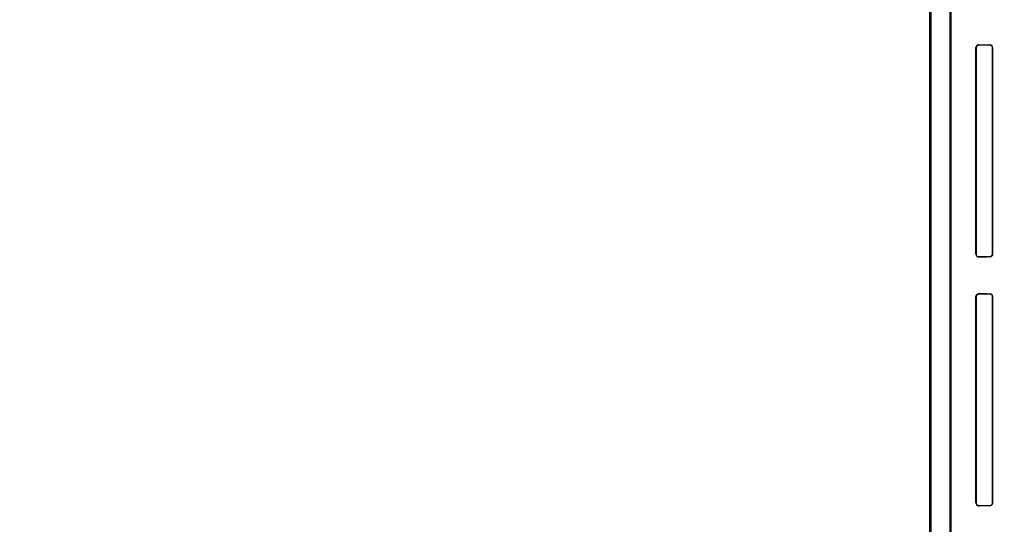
# Model space of a CAD drawing. Header units: millimetres. Extents: x 0 to 297, y 0 to 210.
# Tile 351 of 438: x 241.311 to 242.142, y 157.459 to 157.885. Entities that reach past the tile are written whole.
import ezdxf

# ---------------------------------------------------------------- set-up
doc = ezdxf.new("R2010")
doc.units = ezdxf.units.MM
doc.header["$LTSCALE"] = 16.335
doc.layers.get('0').update_dxf_attribs({"linetype": 'CONTINUOUS'})
for name, color, linetype in [('AXES_REF', 7, 'CONTINUOUS'), ('INTFCLR_1', 7, 'CONTINUOUS'), ('INTFCLR_72935', 7, 'CONTINUOUS')]:
    doc.layers.add(name, color=color, linetype=linetype)

msp = doc.modelspace()

# ---------------------------------------------------------------- linework, layer by layer
at = {"color": 7, "linetype": 'Continuous'}
for radius in [5.8175, 5.817, 5.77975]:
    msp.add_circle((241.49791, 154.83398), radius, dxfattribs=at)
msp.add_arc((241.49791, 154.83398), 5.76, 278.277129, 261.722871, dxfattribs=at)
at = {"layer": 'AXES_REF', "color": 9, "linetype": 'Continuous'}
msp.add_circle((241.49791, 154.83398), 3.55715, dxfattribs=at)
at = {"layer": 'AXES_REF', "color": 7, "linetype": 'Continuous'}
msp.add_arc((241.49791, 154.83398), 5.892, 113.082666, 66.917334, dxfattribs=at)
at = {"layer": 'AXES_REF', "color": 9, "linetype": 'Continuous'}
msp.add_arc((241.49791, 154.83398), 5.30671, 94.41181, 85.58819, dxfattribs=at)
at = {"layer": 'INTFCLR_1', "color": 6, "linetype": 'Continuous'}
for p, q in [((242.07915, 156.93397), (242.07915, 158.53597)), ((242.08021, 156.93397), (242.08021, 158.53598)), ((242.09609, 157.97652), (242.09609, 157.25342)), ((242.09715, 157.25342), (242.09715, 157.97652)), ((242.11797, 157.86097), (242.11797, 157.68697)), ((242.11812, 157.86097), (242.11812, 157.68697)), ((242.13195, 157.68697), (242.13195, 157.86097)), ((242.13208, 157.68697), (242.13208, 157.86097)), ((242.11797, 157.65097), (242.11797, 157.47697)), ((242.11812, 157.65097), (242.11812, 157.47697)), ((242.13195, 157.47697), (242.13195, 157.65097)), ((242.13208, 157.47697), (242.13208, 157.65097))]:
    msp.add_line(p, q, dxfattribs=at)
at = {"layer": 'INTFCLR_1', "color": 9, "linetype": 'Continuous'}
for p, q in [((242.11797, 157.86097), (242.11812, 157.86097)), ((242.12058, 157.86341), (242.12058, 157.86356)), ((242.12958, 157.86349), (242.12958, 157.86336)), ((242.13195, 157.86097), (242.13208, 157.86097)), ((242.11812, 157.68697), (242.11797, 157.68697)), ((242.12058, 157.68438), (242.12058, 157.68453)), ((242.12958, 157.68458), (242.12958, 157.68445)), ((242.13208, 157.68697), (242.13195, 157.68697)), ((242.11797, 157.65097), (242.11812, 157.65097)), ((242.12058, 157.65341), (242.12058, 157.65356)), ((242.12958, 157.65349), (242.12958, 157.65336)), ((242.13195, 157.65097), (242.13208, 157.65097)), ((242.11812, 157.47697), (242.11797, 157.47697)), ((242.12058, 157.47438), (242.12058, 157.47453)), ((242.12958, 157.47458), (242.12958, 157.47445)), ((242.13208, 157.47697), (242.13195, 157.47697))]:
    msp.add_line(p, q, dxfattribs=at)
at = {"layer": 'INTFCLR_1', "color": 7, "linetype": 'Continuous'}
for p, q in [((242.12058, 157.86341), (242.11984, 157.8633)), ((242.11984, 157.68464), (242.12058, 157.68453)), ((242.12058, 157.65341), (242.11984, 157.6533)), ((242.11984, 157.47464), (242.12058, 157.47453))]:
    msp.add_line(p, q, dxfattribs=at)
at = {"layer": 'INTFCLR_1', "color": 6, "linetype": 'Continuous'}
for centre, major_axis, start_param, end_param in [((242.41008, 157.86397), (0.31293, 0), -2.752157, -2.682293), ((242.41008, 157.86397), (0.33093, 0), -2.635828, -2.582258), ((242.41008, 157.68397), (0.33093, 0), 2.582258, 2.635828), ((242.41008, 157.68397), (0.31293, 0), 2.682293, 2.752157), ((242.41008, 157.65397), (0.31293, 0), -2.752157, -2.682293), ((242.41008, 157.65397), (0.33093, 0), -2.635828, -2.582258), ((242.41008, 157.47397), (0.33093, 0), 2.582258, 2.635828), ((242.41008, 157.47397), (0.31293, 0), 2.682293, 2.752157)]:
    msp.add_ellipse(centre, major_axis=major_axis, ratio=0.003491, start_param=start_param, end_param=end_param, dxfattribs=at)
for points, knots in [([(242.12058, 157.86356), (242.12007, 157.86356), (242.11872, 157.86319), (242.11797, 157.86178), (242.11797, 157.86097)], [0, 0, 0, 0, 0.383558, 1, 1, 1, 1]), ([(242.13208, 157.86097), (242.13208, 157.86146), (242.13171, 157.86276), (242.13036, 157.86348), (242.12958, 157.86349)], [0, 0, 0, 0, 0.386747, 1, 1, 1, 1]), ([(242.13195, 157.86097), (242.13195, 157.86144), (242.1316, 157.86268), (242.13032, 157.86335), (242.12958, 157.86336)], [0, 0, 0, 0, 0.387786, 1, 1, 1, 1]), ([(242.11797, 157.68697), (242.11797, 157.68648), (242.11834, 157.68513), (242.11975, 157.68438), (242.12058, 157.68438)], [0, 0, 0, 0, 0.37192, 1, 1, 1, 1]), ([(242.12958, 157.68458), (242.13004, 157.68459), (242.13128, 157.68494), (242.13195, 157.68623), (242.13195, 157.68697)], [0, 0, 0, 0, 0.38412, 1, 1, 1, 1]), ([(242.13208, 157.68697), (242.13208, 157.68648), (242.13171, 157.68518), (242.13036, 157.68446), (242.12958, 157.68445)], [0, 0, 0, 0, 0.386723, 1, 1, 1, 1]), ([(242.12058, 157.65356), (242.12007, 157.65356), (242.11872, 157.65319), (242.11797, 157.65178), (242.11797, 157.65097)], [0, 0, 0, 0, 0.383559, 1, 1, 1, 1]), ([(242.13208, 157.65097), (242.13208, 157.65146), (242.13171, 157.65276), (242.13036, 157.65348), (242.12958, 157.65349)], [0, 0, 0, 0, 0.386747, 1, 1, 1, 1]), ([(242.13195, 157.65097), (242.13195, 157.65144), (242.1316, 157.65268), (242.13032, 157.65335), (242.12958, 157.65336)], [0, 0, 0, 0, 0.387786, 1, 1, 1, 1]), ([(242.11797, 157.47697), (242.11797, 157.47648), (242.11834, 157.47513), (242.11975, 157.47438), (242.12058, 157.47438)], [0, 0, 0, 0, 0.37192, 1, 1, 1, 1]), ([(242.12958, 157.47458), (242.13004, 157.47459), (242.13128, 157.47494), (242.13195, 157.47623), (242.13195, 157.47697)], [0, 0, 0, 0, 0.38412, 1, 1, 1, 1]), ([(242.13208, 157.47697), (242.13208, 157.47648), (242.13171, 157.47518), (242.13036, 157.47446), (242.12958, 157.47445)], [0, 0, 0, 0, 0.386723, 1, 1, 1, 1])]:
    msp.add_open_spline(points, degree=3, knots=knots, dxfattribs=at)
at = {"layer": 'INTFCLR_1', "color": 7, "linetype": 'Continuous'}
for points, knots in [([(242.12058, 157.86341), (242.12009, 157.86341), (242.11881, 157.86305), (242.11812, 157.86172), (242.11812, 157.86097)], [0, 0, 0, 0, 0.39538, 1, 1, 1, 1]), ([(242.11984, 157.8633), (242.11941, 157.86317), (242.11851, 157.86259), (242.11812, 157.86153), (242.11812, 157.86097)], [0, 0, 0, 0, 0.445547, 1, 1, 1, 1]), ([(242.11812, 157.68697), (242.11812, 157.68646), (242.11851, 157.68518), (242.11984, 157.68453), (242.12058, 157.68453)], [0, 0, 0, 0, 0.405329, 1, 1, 1, 1]), ([(242.12058, 157.65341), (242.12009, 157.65341), (242.11881, 157.65305), (242.11812, 157.65172), (242.11812, 157.65097)], [0, 0, 0, 0, 0.395381, 1, 1, 1, 1]), ([(242.11812, 157.47697), (242.11812, 157.47646), (242.11851, 157.47518), (242.11984, 157.47453), (242.12058, 157.47453)], [0, 0, 0, 0, 0.405329, 1, 1, 1, 1])]:
    msp.add_open_spline(points, degree=3, knots=knots, dxfattribs=at)
at = {"layer": 'INTFCLR_72935', "color": 6, "linetype": 'Continuous'}
for p, q in [((242.07915, 158.53597), (242.07915, 156.93397)), ((242.08021, 156.93397), (242.08021, 158.53599)), ((242.09609, 157.25058), (242.09609, 157.97936)), ((242.09715, 157.25166), (242.09715, 157.97828)), ((242.11797, 157.68697), (242.11797, 157.86097)), ((242.11812, 157.68697), (242.11812, 157.86097)), ((242.13195, 157.86097), (242.13195, 157.68697)), ((242.13208, 157.86097), (242.13208, 157.68697)), ((242.11797, 157.47697), (242.11797, 157.65097)), ((242.11812, 157.47697), (242.11812, 157.65097)), ((242.13195, 157.65097), (242.13195, 157.47697)), ((242.13208, 157.65097), (242.13208, 157.47697))]:
    msp.add_line(p, q, dxfattribs=at)
at = {"layer": 'INTFCLR_72935', "color": 9, "linetype": 'Continuous'}
for p, q in [((242.11812, 157.86097), (242.11797, 157.86097)), ((242.12058, 157.86356), (242.12058, 157.86341)), ((242.12958, 157.86336), (242.12958, 157.86349)), ((242.13208, 157.86097), (242.13195, 157.86097)), ((242.11797, 157.68697), (242.11812, 157.68697)), ((242.12058, 157.68453), (242.12058, 157.68438)), ((242.12958, 157.68445), (242.12958, 157.68458)), ((242.13195, 157.68697), (242.13208, 157.68697)), ((242.11812, 157.65097), (242.11797, 157.65097)), ((242.12058, 157.65356), (242.12058, 157.65341)), ((242.12958, 157.65336), (242.12958, 157.65349)), ((242.13208, 157.65097), (242.13195, 157.65097)), ((242.11797, 157.47697), (242.11812, 157.47697)), ((242.12058, 157.47453), (242.12058, 157.47438)), ((242.12958, 157.47445), (242.12958, 157.47458)), ((242.13195, 157.47697), (242.13208, 157.47697))]:
    msp.add_line(p, q, dxfattribs=at)
at = {"layer": 'INTFCLR_72935', "color": 7, "linetype": 'Continuous'}
for p, q in [((242.11984, 157.8633), (242.12058, 157.86341)), ((242.12058, 157.68453), (242.11984, 157.68464)), ((242.11984, 157.6533), (242.12058, 157.65341)), ((242.12058, 157.47453), (242.11984, 157.47464))]:
    msp.add_line(p, q, dxfattribs=at)
at = {"layer": 'INTFCLR_72935', "color": 6, "linetype": 'Continuous'}
for centre, major_axis, start_param, end_param in [((242.41008, 157.86397), (0.31293, 0), -2.752157, -2.682293), ((242.41008, 157.86397), (0.33093, 0), -2.635828, -2.582258), ((242.41008, 157.68397), (0.33093, 0), 2.582258, 2.635828), ((242.41008, 157.68397), (0.31293, 0), 2.682293, 2.752157), ((242.41008, 157.65397), (0.31293, 0), -2.752157, -2.682293), ((242.41008, 157.65397), (0.33093, 0), -2.635828, -2.582258), ((242.41008, 157.47397), (0.33093, 0), 2.582258, 2.635828), ((242.41008, 157.47397), (0.31293, 0), 2.682293, 2.752157)]:
    msp.add_ellipse(centre, major_axis=major_axis, ratio=0.003491, start_param=start_param, end_param=end_param, dxfattribs=at)
for points, knots in [([(242.11797, 157.86097), (242.11797, 157.86146), (242.11834, 157.86281), (242.11975, 157.86356), (242.12058, 157.86356)], [0, 0, 0, 0, 0.371921, 1, 1, 1, 1]), ([(242.13208, 157.86097), (242.13208, 157.86146), (242.13171, 157.86276), (242.13036, 157.86348), (242.12958, 157.86349)], [0, 0, 0, 0, 0.386723, 1, 1, 1, 1]), ([(242.12958, 157.86336), (242.13004, 157.86335), (242.13128, 157.863), (242.13195, 157.86171), (242.13195, 157.86097)], [0, 0, 0, 0, 0.38412, 1, 1, 1, 1]), ([(242.11797, 157.68697), (242.11797, 157.68648), (242.11834, 157.68513), (242.11975, 157.68438), (242.12058, 157.68438)], [0, 0, 0, 0, 0.372723, 1, 1, 1, 1]), ([(242.13208, 157.68697), (242.13208, 157.68648), (242.13171, 157.68518), (242.13036, 157.68446), (242.12958, 157.68445)], [0, 0, 0, 0, 0.386748, 1, 1, 1, 1]), ([(242.13195, 157.68697), (242.13195, 157.68649), (242.13159, 157.68526), (242.13031, 157.68459), (242.12958, 157.68458)], [0, 0, 0, 0, 0.393321, 1, 1, 1, 1]), ([(242.11797, 157.65097), (242.11797, 157.65146), (242.11834, 157.65281), (242.11975, 157.65356), (242.12058, 157.65356)], [0, 0, 0, 0, 0.371921, 1, 1, 1, 1]), ([(242.13208, 157.65097), (242.13208, 157.65146), (242.13171, 157.65276), (242.13036, 157.65348), (242.12958, 157.65349)], [0, 0, 0, 0, 0.386723, 1, 1, 1, 1]), ([(242.12958, 157.65336), (242.13004, 157.65335), (242.13128, 157.653), (242.13195, 157.65171), (242.13195, 157.65097)], [0, 0, 0, 0, 0.38412, 1, 1, 1, 1]), ([(242.11797, 157.47697), (242.11797, 157.47648), (242.11834, 157.47513), (242.11975, 157.47438), (242.12058, 157.47438)], [0, 0, 0, 0, 0.372723, 1, 1, 1, 1]), ([(242.13208, 157.47697), (242.13208, 157.47648), (242.13171, 157.47518), (242.13036, 157.47446), (242.12958, 157.47445)], [0, 0, 0, 0, 0.386748, 1, 1, 1, 1]), ([(242.13195, 157.47697), (242.13195, 157.47649), (242.13159, 157.47526), (242.13031, 157.47459), (242.12958, 157.47458)], [0, 0, 0, 0, 0.393321, 1, 1, 1, 1])]:
    msp.add_open_spline(points, degree=3, knots=knots, dxfattribs=at)
at = {"layer": 'INTFCLR_72935', "color": 7, "linetype": 'Continuous'}
for points, knots in [([(242.11812, 157.86097), (242.11812, 157.86147), (242.11851, 157.86276), (242.11984, 157.86341), (242.12058, 157.86341)], [0, 0, 0, 0, 0.40533, 1, 1, 1, 1]), ([(242.11812, 157.86097), (242.11812, 157.86147), (242.11845, 157.86252), (242.11935, 157.86315), (242.11984, 157.8633)], [0, 0, 0, 0, 0.49506, 1, 1, 1, 1]), ([(242.12058, 157.68453), (242.12009, 157.68453), (242.11881, 157.68489), (242.11812, 157.68622), (242.11812, 157.68697)], [0, 0, 0, 0, 0.39538, 1, 1, 1, 1]), ([(242.11812, 157.65097), (242.11812, 157.65147), (242.11851, 157.65276), (242.11984, 157.65341), (242.12058, 157.65341)], [0, 0, 0, 0, 0.40533, 1, 1, 1, 1]), ([(242.12058, 157.47453), (242.12009, 157.47453), (242.11881, 157.47489), (242.11812, 157.47622), (242.11812, 157.47697)], [0, 0, 0, 0, 0.39538, 1, 1, 1, 1])]:
    msp.add_open_spline(points, degree=3, knots=knots, dxfattribs=at)

doc.saveas('drawing.dxf')
